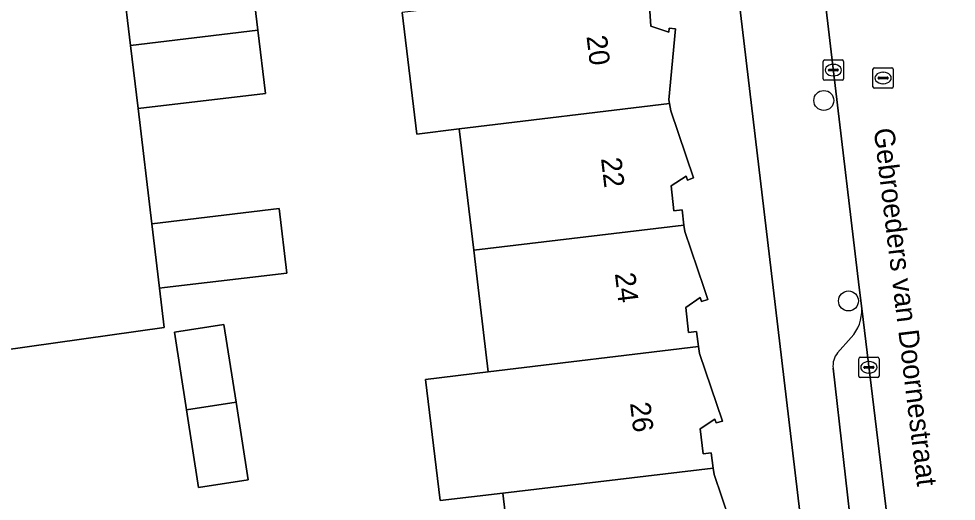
# Model space of a CAD drawing. Extents: x 162073 to 163043, y 381818 to 382561.
# Drawn here: x 162253.85 to 162299.86, y 382239.52 to 382263.19 of the extents above; entities that cross this region are included whole.
import ezdxf

# ---------------------------------------------------------------- set-up
doc = ezdxf.new("R2010")
doc.units = 0
for name, color, linetype in [('IMGEO_Boom', 7, 'Continuous'), ('IMGEO_Erf', 7, 'Continuous'), ('IMGEO_Kolk', 7, 'Continuous'), ('IMGEO_Muur', 7, 'Continuous'), ('IMGEO_Openbare_ruimte_label', 7, 'Continuous'), ('IMGEO_Pand', 7, 'Continuous'), ('IMGEO_Pand_nummerreeks', 7, 'Continuous'), ('IMGEO_Parkeervlak_open', 7, 'Continuous'), ('IMGEO_Rijbaan_lokaal_open', 7, 'Continuous'), ('IMGEO_Rioolput', 7, 'Continuous'), ('IMGEO_Voetpad_open', 7, 'Continuous')]:
    doc.layers.add(name, color=color, linetype=linetype)

msp = doc.modelspace()

# ---------------------------------------------------------------- linework, layer by layer
at = {"layer": 'IMGEO_Boom'}
for centre in [(162293.362, 382259.184), (162294.573, 382249.348)]:
    msp.add_circle(centre, 0.489, dxfattribs=at)
at = {"layer": 'IMGEO_Erf'}
for points in [[(162292.617, 382235.411), (162290.879, 382250), (162286.896, 382283.435)], [(162265.213, 382265.786), (162265.588, 382262.639), (162265.959, 382259.531), (162259.703, 382258.785), (162260.376, 382253.135), (162266.632, 382253.881), (162267.009, 382250.713), (162260.998, 382250), (162260.753, 382249.971), (162260.982, 382248.05), (162252.986, 382246.914)], [(162284.792, 382264.056), (162284.87, 382262.829), (162285.761, 382262.528), (162285.774, 382262.727), (162286.091, 382262.706), (162285.761, 382259.212), (162285.792, 382259.039), (162285.857, 382258.681), (162286.96, 382255.384), (162286.665, 382255.275), (162286.6, 382255.465), (162285.866, 382254.998), (162286.005, 382253.775), (162286.402, 382253.82), (162286.5, 382253.071), (162286.542, 382252.748), (162287.479, 382250), (162287.676, 382249.423), (162287.365, 382249.329), (162287.3, 382249.519), (162286.582, 382249.024), (162286.721, 382247.801), (162287.118, 382247.846), (162287.214, 382247.113), (162287.258, 382246.774), (162288.392, 382243.449), (162288.078, 382243.362), (162288.013, 382243.552), (162287.299, 382243.077), (162287.438, 382241.854), (162287.835, 382241.899), (162287.933, 382241.146), (162287.975, 382240.827), (162289.109, 382237.502)], [(162278.347, 382233.715), (162277.604, 382239.916), (162274.527, 382239.55), (162273.811, 382245.5), (162276.891, 382245.871), (162276.397, 382250), (162276.178, 382251.832), (162275.464, 382257.79), (162273.385, 382257.539), (162272.664, 382263.495)]]:
    msp.add_lwpolyline(points, dxfattribs=at)
msp.add_lwpolyline([(162261.49, 382247.817), (162263.921, 382248.194), (162264.512, 382244.38), (162265.102, 382240.575), (162262.671, 382240.198), (162262.081, 382244.003)], close=True, dxfattribs=at)
at = {"layer": 'IMGEO_Kolk'}
for p, q in [((162293.405, 382261.173), (162294.257, 382261.173)), ((162293.33, 382260.247), (162293.33, 382261.099)), ((162293.589, 382260.667), (162293.589, 382260.679)), ((162293.632, 382260.716), (162294.03, 382260.716)), ((162293.818, 382260.953), (162293.843, 382260.953)), ((162294.073, 382260.679), (162294.073, 382260.667)), ((162294.331, 382261.099), (162294.331, 382260.247)), ((162294.027, 382260.63), (162293.629, 382260.63)), ((162293.841, 382260.393), (162293.816, 382260.393)), ((162294.257, 382260.173), (162293.405, 382260.173)), ((162295.074, 382245.664), (162295.074, 382246.516)), ((162295.149, 382246.59), (162296.001, 382246.59)), ((162296.075, 382246.516), (162296.075, 382245.664)), ((162295.333, 382246.084), (162295.333, 382246.096)), ((162295.771, 382246.047), (162295.373, 382246.047)), ((162295.376, 382246.133), (162295.774, 382246.133)), ((162295.562, 382246.37), (162295.587, 382246.37)), ((162295.817, 382246.096), (162295.817, 382246.084)), ((162296.001, 382245.59), (162295.149, 382245.59)), ((162295.585, 382245.81), (162295.56, 382245.81))]:
    msp.add_line(p, q, dxfattribs=at)
for points in [[(162293.405, 382261.173), (162294.257, 382261.173)], [(162293.33, 382260.247), (162293.33, 382261.099)], [(162294.331, 382261.099), (162294.331, 382260.247)], [(162294.257, 382260.173), (162293.405, 382260.173)], [(162295.074, 382245.664), (162295.074, 382246.516)], [(162295.149, 382246.59), (162296.001, 382246.59)], [(162296.075, 382246.516), (162296.075, 382245.664)], [(162296.001, 382245.59), (162295.149, 382245.59)]]:
    msp.add_lwpolyline(points, dxfattribs=at)
for centre, radius, start, end in [((162293.407, 382261.097), 0.0765, 91.552, 178.448), ((162293.407, 382261.097), 0.0765, 91.552, 178.448), ((162294.255, 382261.097), 0.0765, 1.552, 88.448), ((162294.255, 382261.097), 0.0765, 1.552, 88.448), ((162293.629, 382260.676), 0.0403, 85.8775, 175.7526), ((162293.626, 382260.666), 0.0366, 178.938, 274.7102), ((162294.03, 382260.673), 0.043, 264.8664, 352.4533), ((162294.034, 382260.678), 0.0386, 1.7309, 96.639), ((162293.407, 382260.249), 0.0765, 181.552, 268.448), ((162293.407, 382260.249), 0.0765, 181.552, 268.448), ((162294.255, 382260.249), 0.0765, 271.552, 358.448), ((162294.255, 382260.249), 0.0765, 271.552, 358.448), ((162295.151, 382246.514), 0.0765, 91.552, 178.448), ((162295.151, 382246.514), 0.0765, 91.552, 178.448), ((162295.999, 382246.514), 0.0765, 1.552, 88.448), ((162295.999, 382246.514), 0.0765, 1.552, 88.448), ((162295.373, 382246.093), 0.0403, 85.8775, 175.7526), ((162295.37, 382246.083), 0.0366, 178.938, 274.7102), ((162295.774, 382246.09), 0.043, 264.8664, 352.4533), ((162295.778, 382246.095), 0.0386, 1.7309, 96.639), ((162295.151, 382245.666), 0.0765, 181.552, 268.448), ((162295.151, 382245.666), 0.0765, 181.552, 268.448), ((162295.999, 382245.666), 0.0765, 271.552, 358.448), ((162295.999, 382245.666), 0.0765, 271.552, 358.448)]:
    msp.add_arc(centre, radius, start, end, dxfattribs=at)
for centre, major_axis, ratio, start_param, end_param in [((162293.817, 382260.673), (-0.387, 0.002), 0.722429, 4.712389, 7.853982), ((162293.842, 382260.673), (-0.39, 0.002), 0.717154, 1.570796, 4.712389), ((162295.561, 382246.09), (-0.387, 0.002), 0.722429, 4.712389, 7.853982), ((162295.586, 382246.09), (-0.39, 0.002), 0.717154, 1.570796, 4.712389)]:
    msp.add_ellipse(centre, major_axis=major_axis, ratio=ratio, start_param=start_param, end_param=end_param, dxfattribs=at)
at = {"layer": 'IMGEO_Muur'}
msp.add_lwpolyline([(162260.376, 382253.135), (162259.703, 382258.785)], dxfattribs=at)
at = {"layer": 'IMGEO_Pand'}
for points in [[(162259.334, 382261.882), (162265.588, 382262.639), (162265.213, 382265.786), (162258.957, 382265.041)], [(162286.091, 382262.706), (162285.774, 382262.727), (162285.761, 382262.528), (162284.87, 382262.829), (162284.792, 382264.056), (162285.191, 382264.081), (162285.132, 382265.003), (162274.75, 382263.747), (162272.664, 382263.495), (162273.385, 382257.539), (162275.464, 382257.79), (162285.792, 382259.039), (162285.761, 382259.212)], [(162259.334, 382261.882), (162259.703, 382258.785), (162265.959, 382259.531), (162265.588, 382262.639)], [(162275.464, 382257.79), (162276.178, 382251.832), (162286.5, 382253.071), (162286.402, 382253.82), (162286.005, 382253.775), (162285.866, 382254.998), (162286.6, 382255.465), (162286.665, 382255.275), (162286.96, 382255.384), (162285.857, 382258.681), (162285.792, 382259.039)], [(162260.753, 382249.971), (162260.998, 382250), (162267.009, 382250.713), (162266.632, 382253.881), (162260.376, 382253.135)], [(162276.891, 382245.871), (162287.214, 382247.113), (162287.118, 382247.846), (162286.721, 382247.801), (162286.582, 382249.024), (162287.3, 382249.519), (162287.365, 382249.329), (162287.676, 382249.423), (162287.479, 382250), (162286.542, 382252.748), (162286.5, 382253.071), (162276.178, 382251.832), (162276.397, 382250)], [(162264.512, 382244.38), (162263.921, 382248.194), (162261.49, 382247.817), (162262.081, 382244.003)], [(162277.604, 382239.916), (162287.933, 382241.146), (162287.835, 382241.899), (162287.438, 382241.854), (162287.299, 382243.077), (162288.013, 382243.552), (162288.078, 382243.362), (162288.392, 382243.449), (162287.258, 382246.774), (162287.214, 382247.113), (162276.891, 382245.871), (162273.811, 382245.5), (162274.527, 382239.55)], [(162264.512, 382244.38), (162262.081, 382244.003), (162262.671, 382240.198), (162265.102, 382240.575)], [(162277.604, 382239.916), (162278.347, 382233.715), (162283.706, 382234.357), (162288.67, 382234.951), (162288.556, 382235.951), (162288.159, 382235.906), (162288.02, 382237.129), (162288.719, 382237.58), (162288.784, 382237.39), (162289.109, 382237.502), (162287.975, 382240.827), (162287.933, 382241.146)]]:
    msp.add_lwpolyline(points, close=True, dxfattribs=at)
at = {"layer": 'IMGEO_Parkeervlak_open'}
for points in [[(162300.062, 382209.169), (162295.224, 382248.984)], [(162294.703, 382247.548), (162294.038, 382246.807)], [(162293.817, 382246.051), (162294.836, 382237.091), (162295.002, 382235.698), (162295.953, 382235.845)]]:
    msp.add_lwpolyline(points, dxfattribs=at)
for centre, radius, start, end in [((162293.25, 382248.888), 1.976, 317.3216, 2.7955), ((162294.848, 382246.16), 1.037, 141.3884, 186.0213)]:
    msp.add_arc(centre, radius, start, end, dxfattribs=at)
at = {"layer": 'IMGEO_Rijbaan_lokaal_open'}
for points in [[(162286.962, 382318.033), (162292.631, 382270.853), (162293.84, 382260.608), (162295.103, 382250), (162295.224, 382248.984), (162300.062, 382209.169)], [(162252.986, 382246.914), (162260.982, 382248.05), (162260.753, 382249.971), (162260.376, 382253.135), (162259.703, 382258.785), (162259.334, 382261.882), (162258.957, 382265.041), (162258.283, 382270.701), (162257.901, 382273.846), (162257.522, 382276.958), (162257.174, 382279.867), (162256.985, 382281.446), (162256.604, 382284.621), (162256.31, 382287.064), (162255.605, 382292.938), (162255.229, 382296.069), (162254.62, 382301.132)]]:
    msp.add_lwpolyline(points, dxfattribs=at)
at = {"layer": 'IMGEO_Rioolput'}
for p, q in [((162295.772, 382259.861), (162295.772, 382260.713)), ((162295.847, 382260.787), (162296.699, 382260.787)), ((162296.773, 382260.713), (162296.773, 382259.861)), ((162296.031, 382260.281), (162296.031, 382260.293)), ((162296.469, 382260.244), (162296.071, 382260.244)), ((162296.074, 382260.33), (162296.472, 382260.33)), ((162296.26, 382260.567), (162296.285, 382260.567)), ((162296.515, 382260.293), (162296.515, 382260.281)), ((162296.699, 382259.787), (162295.847, 382259.787)), ((162296.283, 382260.007), (162296.258, 382260.007))]:
    msp.add_line(p, q, dxfattribs=at)
for points in [[(162295.772, 382259.861), (162295.772, 382260.713)], [(162295.847, 382260.787), (162296.699, 382260.787)], [(162296.773, 382260.713), (162296.773, 382259.861)], [(162296.699, 382259.787), (162295.847, 382259.787)]]:
    msp.add_lwpolyline(points, dxfattribs=at)
for centre, radius, start, end in [((162295.849, 382260.711), 0.0765, 91.552, 178.448), ((162295.849, 382260.711), 0.0765, 91.552, 178.448), ((162296.697, 382260.711), 0.0765, 1.552, 88.448), ((162296.697, 382260.711), 0.0765, 1.552, 88.448), ((162296.071, 382260.29), 0.0403, 85.8775, 175.7526), ((162296.068, 382260.28), 0.0366, 178.938, 274.7102), ((162296.472, 382260.287), 0.043, 264.8664, 352.4533), ((162296.476, 382260.292), 0.0386, 1.7309, 96.639), ((162295.849, 382259.863), 0.0765, 181.552, 268.448), ((162295.849, 382259.863), 0.0765, 181.552, 268.448), ((162296.697, 382259.863), 0.0765, 271.552, 358.448), ((162296.697, 382259.863), 0.0765, 271.552, 358.448)]:
    msp.add_arc(centre, radius, start, end, dxfattribs=at)
for centre, major_axis, ratio, start_param, end_param in [((162296.259, 382260.287), (-0.387, 0.002), 0.722429, 4.712389, 7.853982), ((162296.284, 382260.287), (-0.39, 0.002), 0.717154, 1.570796, 4.712389)]:
    msp.add_ellipse(centre, major_axis=major_axis, ratio=ratio, start_param=start_param, end_param=end_param, dxfattribs=at)
at = {"layer": 'IMGEO_Voetpad_open'}
for points in [[(162225.411, 382316.505), (162225.741, 382312.705), (162234.137, 382313.747), (162244.441, 382315.025), (162246.891, 382315.244), (162252.828, 382316.055), (162256.006, 382316.433), (162264.398, 382317.43), (162265.736, 382317.589), (162270.58, 382318.164), (162276.366, 382318.851), (162279.582, 382319.233), (162283.713, 382284.654), (162283.902, 382283.072), (162286.896, 382283.435), (162290.879, 382250), (162292.617, 382235.411), (162289.699, 382235.044), (162294.53, 382195.364)], [(162295.224, 382248.984), (162295.103, 382250), (162293.84, 382260.608), (162292.631, 382270.853)], [(162294.038, 382246.807), (162294.703, 382247.548)], [(162297.496, 382223.539), (162296.536, 382223.434), (162295.356, 382232.822), (162295.18, 382234.215), (162295.002, 382235.698), (162294.836, 382237.091), (162293.817, 382246.051)]]:
    msp.add_lwpolyline(points, dxfattribs=at)
for centre, radius, start, end in [((162293.25, 382248.888), 1.976, 317.3216, 2.7955), ((162294.848, 382246.16), 1.037, 141.3884, 186.0213)]:
    msp.add_arc(centre, radius, start, end, dxfattribs=at)

# ---------------------------------------------------------------- texts
at = {"layer": 'IMGEO_Openbare_ruimte_label'}
msp.add_text('Gebroeders van Doornestraat', height=1, rotation=276.9474, dxfattribs=at).set_placement((162295.809, 382257.777))
at = {"layer": 'IMGEO_Pand_nummerreeks'}
for s, rotation, p in [('20', 276.7722, (162281.713, 382262.333)), ('22', 276.7725, (162282.424, 382256.338)), ('24', 276.8344, (162283.106, 382250.692)), ('26', 276.7725, (162283.849, 382244.336))]:
    msp.add_text(s, height=1, rotation=rotation, dxfattribs=at).set_placement(p)

doc.saveas('drawing.dxf')
